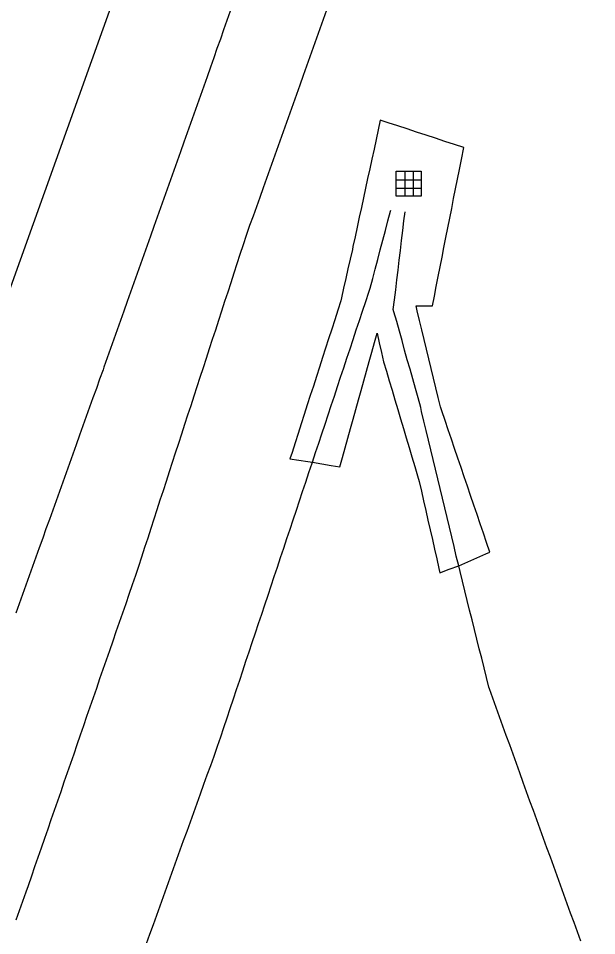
# Model space of a CAD drawing. Extents: x 1901471 to 1963503, y 756461 to 799997.
# Drawn here: x 1940803.7 to 1940861.9, y 780026.8 to 780119.1 of the extents above; entities that cross this region are included whole.
import ezdxf

# ---------------------------------------------------------------- set-up
doc = ezdxf.new("R2010")
doc.units = 0
for name, color, linetype in [('RD_EX_DR_ErosCtrl', 7, 'Continuous'), ('RD_EX_DR_Inlet', 7, 'Continuous'), ('RD_EX_H2O', 7, 'Continuous'), ('RD_EX_Road', 7, 'Continuous'), ('RD_HC_Cl', 7, 'Continuous')]:
    doc.layers.add(name, color=color, linetype=linetype)

# ---------------------------------------------------------------- blocks, each defined once
blk = doc.blocks.new('DI')
at = {"layer": 'RD_EX_DR_Inlet'}
for p, q in [((-0.84, 2.56), (-0.84, -2.44)), ((0.86, 2.56), (0.86, -2.44)), ((-2.54, 0.86), (2.46, 0.86)), ((-2.54, -0.84), (2.46, -0.84))]:
    blk.add_line(p, q, dxfattribs=at)
blk.add_lwpolyline([(-2.54, -2.44), (-2.54, 2.56), (2.46, 2.56), (2.46, -2.44)], close=True, dxfattribs=at)

msp = doc.modelspace()

# ---------------------------------------------------------------- linework, layer by layer
at = {"layer": 'RD_EX_DR_ErosCtrl'}
msp.add_lwpolyline([(1940848.05, 780064.01), (1940848.96, 780064.41), (1940849.87, 780064.82), (1940850.79, 780065.22), (1940851.17, 780065.39), (1940850.85, 780066.34), (1940850.53, 780067.28), (1940850.21, 780068.23), (1940849.89, 780069.18), (1940849.57, 780070.12), (1940849.25, 780071.07), (1940848.93, 780072.01), (1940848.61, 780072.96), (1940848.29, 780073.9), (1940847.96, 780074.85), (1940847.64, 780075.8), (1940847.32, 780076.74), (1940847, 780077.69), (1940846.68, 780078.63), (1940846.36, 780079.58), (1940846.23, 780079.98), (1940845.99, 780080.94), (1940845.76, 780081.91), (1940845.52, 780082.88), (1940845.29, 780083.85), (1940845.05, 780084.82), (1940844.82, 780085.79), (1940844.58, 780086.76), (1940844.35, 780087.73), (1940844.11, 780088.69), (1940843.88, 780089.66), (1940843.76, 780090.14), (1940844.75, 780090.15), (1940845.4, 780090.15), (1940845.6, 780091.13), (1940845.79, 780092.11), (1940845.99, 780093.09), (1940846.18, 780094.07), (1940846.38, 780095.05), (1940846.57, 780096.03), (1940846.77, 780097.01), (1940846.96, 780097.99), (1940847.16, 780098.97), (1940847.35, 780099.95), (1940847.54, 780100.93), (1940847.74, 780101.91), (1940847.93, 780102.89), (1940848.13, 780103.87), (1940848.32, 780104.85), (1940848.56, 780106.06), (1940847.61, 780106.37), (1940846.66, 780106.68), (1940845.71, 780107), (1940844.76, 780107.31), (1940843.81, 780107.62), (1940842.87, 780107.93), (1940841.92, 780108.25), (1940840.97, 780108.56), (1940840.16, 780108.82), (1940839.95, 780107.84), (1940839.74, 780106.87), (1940839.53, 780105.89), (1940839.32, 780104.91), (1940839.1, 780103.94), (1940838.89, 780102.96), (1940838.89, 780102.96), (1940838.68, 780101.98), (1940838.47, 780101), (1940838.26, 780100.03), (1940838.05, 780099.05), (1940837.83, 780098.07), (1940837.62, 780097.09), (1940837.41, 780096.12), (1940837.35, 780095.82), (1940837.13, 780094.84), (1940836.91, 780093.87), (1940836.69, 780092.89), (1940836.47, 780091.92), (1940836.26, 780090.94), (1940836.19, 780090.65), (1940835.88, 780089.7), (1940835.58, 780088.74), (1940835.27, 780087.79), (1940834.96, 780086.84), (1940834.66, 780085.89), (1940834.35, 780084.94), (1940834.04, 780083.99), (1940833.74, 780083.03), (1940833.43, 780082.08), (1940833.12, 780081.13), (1940832.81, 780080.18), (1940832.51, 780079.23), (1940832.2, 780078.28), (1940831.89, 780077.32), (1940831.59, 780076.37), (1940831.28, 780075.42), (1940831.07, 780074.78), (1940831.97, 780074.64), (1940832.87, 780074.51), (1940833.34, 780074.44), (1940834.28, 780074.27), (1940835.23, 780074.1), (1940836.09, 780073.95), (1940836.36, 780074.91), (1940836.63, 780075.88), (1940836.63, 780075.88), (1940836.89, 780076.84), (1940837.16, 780077.8), (1940837.43, 780078.76), (1940837.7, 780079.73), (1940837.97, 780080.69), (1940838.24, 780081.65), (1940838.51, 780082.61), (1940838.77, 780083.58), (1940839.04, 780084.54), (1940839.31, 780085.5), (1940839.58, 780086.46), (1940839.84, 780087.4), (1940840.06, 780086.43), (1940840.29, 780085.46), (1940840.5, 780084.53), (1940840.79, 780083.57), (1940841.07, 780082.61), (1940841.36, 780081.66), (1940841.64, 780080.7), (1940841.92, 780079.74), (1940842.21, 780078.79), (1940842.49, 780077.83), (1940842.78, 780076.87), (1940843.06, 780075.92), (1940843.35, 780074.96), (1940843.63, 780074), (1940843.92, 780073.05), (1940844.08, 780072.49), (1940844.3, 780071.52), (1940844.52, 780070.55), (1940844.74, 780069.58), (1940844.96, 780068.61), (1940845.18, 780067.63), (1940845.4, 780066.66), (1940845.62, 780065.69), (1940845.84, 780064.72), (1940846.06, 780063.74), (1940846.16, 780063.32), (1940847.09, 780063.66)], close=True, dxfattribs=at)
at = {"layer": 'RD_EX_H2O'}
for points in [[(1940816.65, 780026.05), (1940816.99, 780026.99), (1940817.33, 780027.93), (1940817.67, 780028.87), (1940818.01, 780029.81), (1940818.01, 780029.81), (1940818.35, 780030.75), (1940818.69, 780031.69), (1940819.03, 780032.64), (1940819.36, 780033.58), (1940819.7, 780034.52), (1940820.04, 780035.46), (1940820.38, 780036.4), (1940820.72, 780037.34), (1940821.06, 780038.28), (1940821.4, 780039.22), (1940821.74, 780040.16), (1940822.08, 780041.1), (1940822.42, 780042.04), (1940822.76, 780042.98), (1940823.1, 780043.92), (1940823.44, 780044.86), (1940823.8, 780045.87), (1940824.12, 780046.82), (1940824.43, 780047.77), (1940824.75, 780048.72), (1940825.07, 780049.67), (1940825.38, 780050.62), (1940825.7, 780051.56), (1940826.02, 780052.51), (1940826.33, 780053.46), (1940826.65, 780054.41), (1940826.97, 780055.36), (1940827.28, 780056.31), (1940827.6, 780057.26), (1940827.92, 780058.2), (1940828.23, 780059.15), (1940828.55, 780060.1), (1940828.87, 780061.05), (1940829.18, 780062), (1940829.5, 780062.95), (1940829.82, 780063.89), (1940830.13, 780064.84), (1940830.45, 780065.79), (1940830.77, 780066.74), (1940831.08, 780067.69), (1940831.4, 780068.64), (1940831.72, 780069.59), (1940832.03, 780070.53), (1940832.35, 780071.48), (1940832.67, 780072.43), (1940832.98, 780073.38), (1940833.3, 780074.33), (1940833.34, 780074.44), (1940833.65, 780075.39), (1940833.97, 780076.34), (1940834.28, 780077.29), (1940834.6, 780078.24), (1940834.91, 780079.18), (1940835.23, 780080.13), (1940835.54, 780081.08), (1940835.86, 780082.03), (1940836.17, 780082.98), (1940836.49, 780083.93), (1940836.81, 780084.88), (1940837.12, 780085.83), (1940837.44, 780086.78), (1940837.75, 780087.73), (1940838.07, 780088.67), (1940838.38, 780089.62), (1940838.7, 780090.57), (1940839.01, 780091.52), (1940839.15, 780091.92), (1940839.4, 780092.89), (1940839.65, 780093.85), (1940839.91, 780094.82), (1940840.16, 780095.79), (1940840.42, 780096.76), (1940840.67, 780097.72), (1940840.92, 780098.69), (1940841.18, 780099.66), (1940841.21, 780099.77)], [(1940860.33, 780026.26), (1940859.99, 780027.2), (1940859.65, 780028.14), (1940859.65, 780028.14), (1940859.31, 780029.08), (1940858.97, 780030.02), (1940858.63, 780030.96), (1940858.29, 780031.9), (1940857.95, 780032.84), (1940857.61, 780033.78), (1940857.27, 780034.72), (1940856.93, 780035.66), (1940856.59, 780036.6), (1940856.25, 780037.54), (1940855.9, 780038.48), (1940855.56, 780039.42), (1940855.22, 780040.36), (1940854.88, 780041.3), (1940854.54, 780042.24), (1940854.2, 780043.18), (1940853.86, 780044.12), (1940853.52, 780045.06), (1940853.18, 780046), (1940852.84, 780046.94), (1940852.5, 780047.88), (1940852.16, 780048.82), (1940851.82, 780049.76), (1940851.48, 780050.7), (1940851.14, 780051.64), (1940851.08, 780051.8), (1940850.84, 780052.77), (1940850.6, 780053.74), (1940850.36, 780054.71), (1940850.12, 780055.68), (1940849.87, 780056.65), (1940849.63, 780057.62), (1940849.39, 780058.59), (1940849.15, 780059.56), (1940848.91, 780060.53), (1940848.67, 780061.5), (1940848.43, 780062.47), (1940848.19, 780063.44), (1940848.05, 780064.01), (1940847.81, 780064.98), (1940847.58, 780065.95), (1940847.35, 780066.92), (1940847.12, 780067.89), (1940846.88, 780068.86), (1940846.65, 780069.83), (1940846.42, 780070.8), (1940846.18, 780071.77), (1940845.95, 780072.74), (1940845.72, 780073.72), (1940845.49, 780074.69), (1940845.25, 780075.66), (1940845.02, 780076.63), (1940844.79, 780077.6), (1940844.55, 780078.57), (1940844.32, 780079.54), (1940844.23, 780079.93), (1940843.96, 780080.89), (1940843.69, 780081.85), (1940843.42, 780082.81), (1940843.15, 780083.77), (1940842.88, 780084.73), (1940842.61, 780085.69), (1940842.35, 780086.65), (1940842.08, 780087.61), (1940841.81, 780088.57), (1940841.54, 780089.53), (1940841.47, 780089.77), (1940841.59, 780090.76), (1940841.71, 780091.75), (1940841.83, 780092.75), (1940841.95, 780093.74), (1940842.06, 780094.73), (1940842.18, 780095.72), (1940842.3, 780096.72), (1940842.42, 780097.71), (1940842.54, 780098.7), (1940842.65, 780099.6)]]:
    msp.add_lwpolyline(points, dxfattribs=at)
at = {"layer": 'RD_EX_Road'}
for points in [[(1940834.76, 780119.89), (1940834.42, 780118.95), (1940834.09, 780118), (1940833.75, 780117.06), (1940833.41, 780116.12), (1940833.08, 780115.18), (1940832.74, 780114.24), (1940832.41, 780113.3), (1940832.07, 780112.35), (1940831.73, 780111.41), (1940831.4, 780110.47), (1940831.06, 780109.53), (1940830.72, 780108.59), (1940830.39, 780107.65), (1940830.05, 780106.7), (1940829.71, 780105.76), (1940829.38, 780104.82), (1940829.04, 780103.88), (1940828.7, 780102.94), (1940828.37, 780102), (1940828.03, 780101.05), (1940827.7, 780100.11), (1940827.36, 780099.17), (1940827.02, 780098.23), (1940826.66, 780097.22), (1940826.35, 780096.27), (1940826.04, 780095.32), (1940825.73, 780094.37), (1940825.43, 780093.42), (1940825.12, 780092.47), (1940824.81, 780091.52), (1940824.5, 780090.57), (1940824.19, 780089.62), (1940823.88, 780088.67), (1940823.57, 780087.71), (1940823.26, 780086.76), (1940822.95, 780085.81), (1940822.64, 780084.86), (1940822.33, 780083.91), (1940822.02, 780082.96), (1940821.71, 780082.01), (1940821.4, 780081.06), (1940821.09, 780080.11), (1940820.78, 780079.16), (1940820.47, 780078.21), (1940820.16, 780077.25), (1940819.85, 780076.3), (1940819.54, 780075.35), (1940819.24, 780074.4), (1940818.93, 780073.45), (1940818.62, 780072.5), (1940818.31, 780071.55), (1940818, 780070.6), (1940817.69, 780069.65), (1940817.38, 780068.7), (1940817.07, 780067.75), (1940816.76, 780066.8), (1940816.45, 780065.84), (1940816.14, 780064.89), (1940815.83, 780063.94), (1940815.53, 780063.03), (1940815.21, 780062.09), (1940814.88, 780061.14), (1940814.55, 780060.2), (1940814.23, 780059.25), (1940814.23, 780059.25), (1940813.9, 780058.31), (1940813.57, 780057.36), (1940813.24, 780056.42), (1940812.92, 780055.47), (1940812.59, 780054.53), (1940812.26, 780053.58), (1940811.93, 780052.64), (1940811.61, 780051.69), (1940811.28, 780050.75), (1940810.95, 780049.8), (1940810.62, 780048.86), (1940810.3, 780047.91), (1940809.97, 780046.97), (1940809.64, 780046.02), (1940809.32, 780045.08), (1940808.99, 780044.14), (1940808.66, 780043.19), (1940808.33, 780042.25), (1940808.01, 780041.3), (1940807.68, 780040.36), (1940807.35, 780039.41), (1940807.02, 780038.47), (1940806.7, 780037.52), (1940806.37, 780036.58), (1940806.04, 780035.63), (1940805.72, 780034.69), (1940805.39, 780033.74), (1940805.06, 780032.8), (1940804.73, 780031.85), (1940804.51, 780031.21), (1940804.18, 780030.27), (1940803.84, 780029.33), (1940803.5, 780028.39)], [(1940825.07, 780119.79), (1940824.74, 780118.85), (1940824.4, 780117.91), (1940824.07, 780116.96), (1940823.73, 780116.02), (1940823.4, 780115.08), (1940823.07, 780114.14), (1940822.73, 780113.19), (1940822.4, 780112.25), (1940822.06, 780111.31), (1940821.73, 780110.37), (1940821.39, 780109.42), (1940821.06, 780108.48), (1940820.72, 780107.54), (1940820.39, 780106.6), (1940820.06, 780105.65), (1940819.72, 780104.71), (1940819.39, 780103.77), (1940819.05, 780102.83), (1940818.72, 780101.89), (1940818.38, 780100.94), (1940818.05, 780100), (1940817.71, 780099.06), (1940817.38, 780098.12), (1940817.05, 780097.17), (1940816.71, 780096.23), (1940816.38, 780095.29), (1940816.04, 780094.35), (1940815.71, 780093.4), (1940815.37, 780092.46), (1940815.04, 780091.52), (1940814.71, 780090.58), (1940814.37, 780089.63), (1940814.04, 780088.69), (1940813.7, 780087.75), (1940813.37, 780086.81), (1940813.03, 780085.86), (1940812.7, 780084.92), (1940812.36, 780083.98), (1940812.27, 780083.72), (1940811.93, 780082.78), (1940811.6, 780081.84), (1940811.26, 780080.89), (1940810.92, 780079.95), (1940810.58, 780079.01), (1940810.58, 780079.01), (1940810.25, 780078.07), (1940809.91, 780077.13), (1940809.57, 780076.19), (1940809.23, 780075.25), (1940808.9, 780074.31), (1940808.56, 780073.36), (1940808.22, 780072.42), (1940807.88, 780071.48), (1940807.55, 780070.54), (1940807.21, 780069.6), (1940806.87, 780068.66), (1940806.53, 780067.72), (1940806.2, 780066.78), (1940805.86, 780065.83), (1940805.52, 780064.89), (1940805.18, 780063.95), (1940804.85, 780063.01), (1940804.51, 780062.07), (1940804.17, 780061.13), (1940803.84, 780060.19), (1940803.5, 780059.24)]]:
    msp.add_lwpolyline(points, dxfattribs=at)
at = {"layer": 'RD_HC_Cl'}
msp.add_line((1941934.096, 783249.335), (1940101.04, 778132.845), dxfattribs=at)

# ---------------------------------------------------------------- block references
at = {"layer": 'RD_EX_DR_Inlet', "xscale": 0.5039370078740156, "yscale": 0.5039370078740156}
msp.add_blockref('DI', (1940843.04, 780102.4), dxfattribs=at)

doc.saveas('drawing.dxf')
